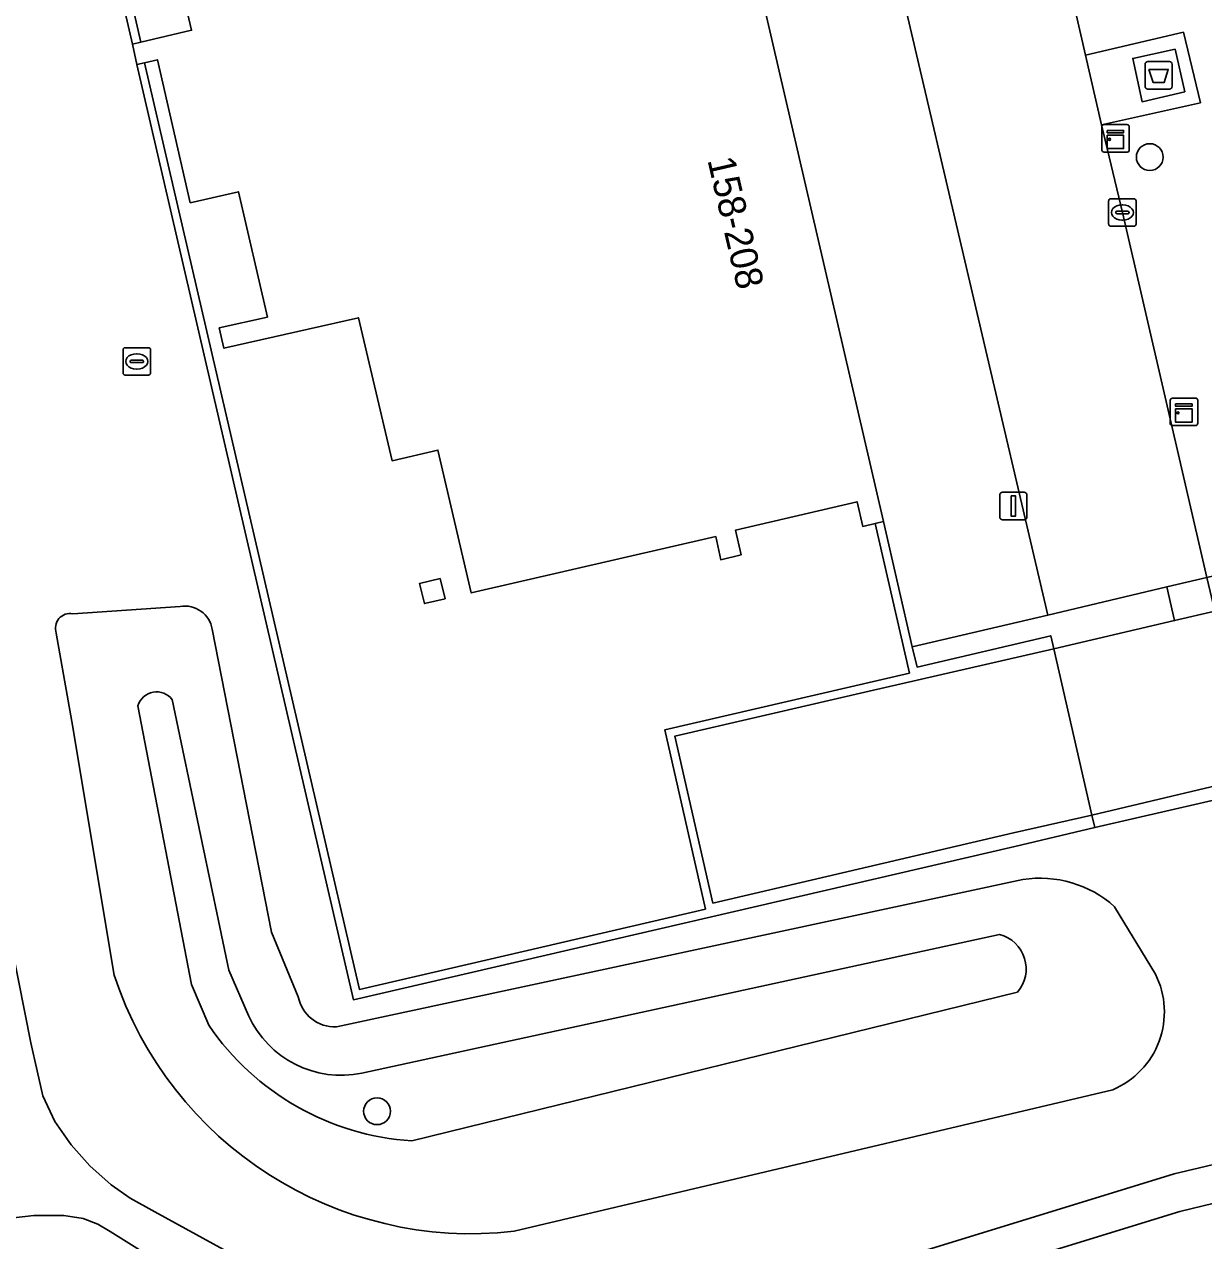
# Model space of a CAD drawing. Extents: x 156412 to 157779, y 382335 to 383768.
# Drawn here: x 156554.48 to 156597.46, y 383168.17 to 383212.5 of the extents above; entities that cross this region are included whole.
import ezdxf

# ---------------------------------------------------------------- set-up
doc = ezdxf.new("R2010")
doc.units = 0
for name, color, linetype in [('IMGEO_Afval_apart_plaats', 7, 'Continuous'), ('IMGEO_Berm_groen', 7, 'Continuous'), ('IMGEO_Boom', 7, 'Continuous'), ('IMGEO_Erf', 7, 'Continuous'), ('IMGEO_Groenvoorziening', 7, 'Continuous'), ('IMGEO_Haag', 7, 'Continuous'), ('IMGEO_Kast', 7, 'Continuous'), ('IMGEO_Kolk', 7, 'Continuous'), ('IMGEO_Lichtmast', 7, 'Continuous'), ('IMGEO_Muur', 7, 'Continuous'), ('IMGEO_Pand', 7, 'Continuous'), ('IMGEO_Pand_nummerreeks', 7, 'Continuous'), ('IMGEO_Parkeervlak_open', 7, 'Continuous'), ('IMGEO_Rijbaan_lokaal_open', 7, 'Continuous'), ('IMGEO_Rioolput', 7, 'Continuous'), ('IMGEO_Voetpad_gesloten', 7, 'Continuous'), ('IMGEO_Voetpad_halfverhard', 7, 'Continuous'), ('IMGEO_Voetpad_open', 7, 'Continuous')]:
    doc.layers.add(name, color=color, linetype=linetype)

msp = doc.modelspace()

# ---------------------------------------------------------------- linework, layer by layer
at = {"layer": 'IMGEO_Afval_apart_plaats'}
for p, q in [((156595.321, 383210.242), (156595.321, 383211.042)), ((156595.321, 383211.042), (156595.321, 383210.242)), ((156595.421, 383211.142), (156596.211, 383211.142)), ((156596.211, 383211.142), (156595.421, 383211.142)), ((156596.311, 383211.042), (156596.311, 383210.242)), ((156596.311, 383210.242), (156596.311, 383211.042)), ((156596.211, 383210.142), (156595.421, 383210.142)), ((156595.421, 383210.142), (156596.211, 383210.142))]:
    msp.add_line(p, q, dxfattribs=at)
msp.add_lwpolyline([(156595.464, 383210.856), (156596.168, 383210.856), (156596.019, 383210.386), (156595.613, 383210.386), (156595.464, 383210.856)], dxfattribs=at)
for centre, start, end in [((156595.421, 383211.042), 90, 180), ((156595.421, 383211.042), 90, 180), ((156596.211, 383211.042), 0, 90), ((156596.211, 383211.042), 360, 90), ((156595.421, 383210.242), 180, 270), ((156595.421, 383210.242), 180, 270), ((156596.211, 383210.242), 270, 0), ((156596.211, 383210.242), 270, 0)]:
    msp.add_arc(centre, 0.1, start, end, dxfattribs=at)
at = {"layer": 'IMGEO_Berm_groen'}
msp.add_lwpolyline([(156592.399, 383214.673), (156593.15, 383211.382), (156596.72, 383212.211), (156597.34, 383209.645), (156593.734, 383208.841), (156594.495, 383205.643), (156597.575, 383192.339), (156599.506, 383192.795), (156599.624, 383192.332), (156599.821, 383191.561), (156602.448, 383193.129), (156600.905, 383199.885), (156596.777, 383217.694)], dxfattribs=at)
at = {"layer": 'IMGEO_Boom'}
for centre in [(156595.494, 383207.66), (156567.331, 383172.885)]:
    msp.add_circle(centre, 0.489, dxfattribs=at)
at = {"layer": 'IMGEO_Erf'}
msp.add_lwpolyline([(156557.702, 383216.309), (156558.722, 383211.852), (156560.573, 383212.285), (156559.357, 383217.468)], dxfattribs=at)
for points in [[(156577.819, 383186.781), (156586.733, 383188.856), (156585.48, 383194.304), (156585.034, 383194.201), (156584.826, 383195.097), (156580.392, 383194.058), (156580.6, 383193.162), (156579.86, 383192.988), (156579.673, 383193.832), (156570.762, 383191.779), (156569.55, 383196.98), (156567.877, 383196.594), (156566.654, 383201.807), (156561.751, 383200.694), (156561.583, 383201.435), (156563.338, 383201.833), (156562.281, 383206.399), (156560.526, 383205.996), (156559.328, 383211.21), (156558.86, 383211.102), (156566.691, 383177.323), (156579.299, 383180.252)], [(156569.812, 383191.562), (156569.067, 383191.387), (156568.883, 383192.122), (156569.627, 383192.302)], [(156591.999, 383189.744), (156585.272, 383188.192), (156578.184, 383186.552), (156579.574, 383180.47), (156590.532, 383183.028), (156593.382, 383183.675)]]:
    msp.add_lwpolyline(points, close=True, dxfattribs=at)
at = {"layer": 'IMGEO_Groenvoorziening'}
for points in [[(156576.449, 383164.466), (156596.387, 383170.608), (156598.48, 383171.1), (156600.597, 383171.473), (156602.818, 383171.734), (156600.033, 383184.733), (156593.491, 383183.222), (156590.574, 383182.539), (156566.468, 383176.95), (156558.582, 383211.038), (156558.416, 383211.78), (156557.389, 383216.233)], [(156560.156, 383191.281), (156556.243, 383191.019)], [(156556.243, 383191.019), (156560.156, 383191.281)], [(156555.641, 383190.312), (156556.208, 383187.087), (156557.754, 383177.842)], [(156557.754, 383177.842), (156556.208, 383187.087), (156555.641, 383190.312)], [(156564.461, 383177.06), (156563.48, 383179.41), (156561.324, 383190.451)], [(156561.324, 383190.451), (156563.48, 383179.41), (156564.461, 383177.06)], [(156561.205, 383176.019), (156560.568, 383177.507), (156558.616, 383187.665)], [(156558.616, 383187.665), (156560.568, 383177.507), (156561.205, 383176.019)], [(156559.864, 383187.886), (156561.926, 383178.028), (156562.65, 383176.369)], [(156562.65, 383176.369), (156561.926, 383178.028), (156559.864, 383187.886)], [(156590.865, 383181.333), (156565.851, 383175.96)], [(156565.851, 383175.96), (156590.865, 383181.333)], [(156553.567, 383181.086), (156554.709, 383175.38), (156554.946, 383174.363), (156555.149, 383173.448), (156555.588, 383172.515), (156556.18, 383171.666), (156556.867, 383170.893), (156557.639, 383170.203), (156558.34, 383169.711), (156559.229, 383169.216), (156566.116, 383165.436)], [(156595.698, 383177.883), (156594.213, 383180.34)], [(156594.213, 383180.34), (156595.698, 383177.883)], [(156566.781, 383174.27), (156590.014, 383179.323)], [(156590.014, 383179.323), (156566.781, 383174.27)], [(156590.667, 383177.224), (156568.598, 383171.81)], [(156568.598, 383171.81), (156590.667, 383177.224)], [(156572.331, 383168.509), (156594.142, 383173.669)], [(156594.142, 383173.669), (156572.331, 383168.509)], [(156575.073, 383139.653), (156580.431, 383140.903), (156596.987, 383144.697), (156597.298, 383143.356), (156605.062, 383145.169), (156610.017, 383146.326), (156611.496, 383146.671), (156605.987, 383170.552), (156602.818, 383170.35), (156600.722, 383170.096), (156598.643, 383169.724), (156596.589, 383169.234), (156584.979, 383165.653), (156591.741, 383166.928)], [(156591.741, 383166.928), (156584.979, 383165.653), (156576.841, 383163.143), (156575.465, 383162.811), (156574.066, 383162.596), (156572.654, 383162.5), (156571.238, 383162.525), (156569.83, 383162.669), (156568.439, 383162.932), (156567.076, 383163.312), (156565.749, 383163.805), (156563.629, 383164.882), (156560.096, 383166.944), (156557.606, 383168.501), (156557.161, 383168.772), (156556.618, 383168.97), (156555.918, 383169.083), (156554.827, 383169.089), (156554.082, 383168.995)]]:
    msp.add_lwpolyline(points, dxfattribs=at)
for points in [[(156596.115, 383191.994), (156591.774, 383190.97), (156586.839, 383189.817), (156587.01, 383189.072), (156591.885, 383190.213), (156591.999, 383189.744), (156596.399, 383190.766)], [(156600.033, 383184.733), (156599.927, 383185.228), (156593.382, 383183.675), (156593.491, 383183.222)]]:
    msp.add_lwpolyline(points, close=True, dxfattribs=at)
for centre, radius, start, end in [((156556.149, 383190.49), 0.538, 79.8946, 199.2776), ((156556.149, 383190.49), 0.538, 79.8946, 199.2776), ((156560.331, 383190.29), 1.006, 9.2025, 100.001), ((156560.331, 383190.29), 1.006, 9.2025, 100.001), ((156559.296, 383187.461), 0.709, 36.7625, 163.3216), ((156559.296, 383187.461), 0.709, 36.7625, 163.3216), ((156591.482, 383177.273), 4.107, 48.3205, 98.6393), ((156591.482, 383177.273), 4.107, 48.3205, 98.6393), ((156589.703, 383178.075), 1.286, 318.5573, 76.0046), ((156589.703, 383178.075), 1.286, 318.5573, 76.0046), ((156570.773, 383182.125), 13.705, 198.212, 276.5288), ((156570.773, 383182.125), 13.705, 198.212, 276.5288), ((156592.954, 383176.502), 3.072, 292.7438, 26.7233), ((156592.954, 383176.502), 3.072, 292.7438, 26.7233), ((156565.795, 383177.317), 1.359, 190.9231, 272.3631), ((156565.795, 383177.317), 1.359, 190.9231, 272.3631), ((156566.03, 383177.906), 3.713, 204.4583, 281.6706), ((156566.03, 383177.906), 3.713, 204.4583, 281.6706), ((156569.188, 383181.444), 9.653, 214.1996, 266.4928), ((156569.188, 383181.444), 9.653, 214.1996, 266.4928)]:
    msp.add_arc(centre, radius, start, end, dxfattribs=at)
at = {"layer": 'IMGEO_Haag'}
for points in [[(156596.115, 383191.994), (156591.774, 383190.97), (156586.839, 383189.817), (156587.01, 383189.072), (156591.885, 383190.213), (156591.999, 383189.744), (156596.399, 383190.766)], [(156600.033, 383184.733), (156599.927, 383185.228), (156593.382, 383183.675), (156593.491, 383183.222)]]:
    msp.add_lwpolyline(points, close=True, dxfattribs=at)
at = {"layer": 'IMGEO_Kast'}
for p, q in [((156593.746, 383207.919), (156593.746, 383208.76)), ((156593.746, 383208.76), (156593.746, 383207.919)), ((156593.821, 383208.844), (156594.662, 383208.844)), ((156594.662, 383208.844), (156593.821, 383208.844)), ((156594.746, 383208.769), (156594.746, 383207.928)), ((156594.746, 383207.928), (156594.746, 383208.769)), ((156594.671, 383207.844), (156593.83, 383207.844)), ((156593.83, 383207.844), (156594.671, 383207.844)), ((156596.241, 383197.949), (156596.241, 383198.79)), ((156596.241, 383198.79), (156596.241, 383197.949)), ((156596.316, 383198.874), (156597.157, 383198.874)), ((156597.157, 383198.874), (156596.316, 383198.874)), ((156597.241, 383198.799), (156597.241, 383197.958)), ((156597.241, 383197.958), (156597.241, 383198.799)), ((156597.166, 383197.874), (156596.325, 383197.874)), ((156596.325, 383197.874), (156597.166, 383197.874))]:
    msp.add_line(p, q, dxfattribs=at)
for points in [[(156593.941, 383208.634), (156594.541, 383208.634), (156594.541, 383208.549), (156593.941, 383208.549), (156593.941, 383208.634)], [(156593.941, 383208.459), (156594.541, 383208.459), (156594.541, 383207.97), (156593.941, 383207.97), (156593.941, 383208.459)], [(156596.436, 383198.664), (156597.036, 383198.664), (156597.036, 383198.579), (156596.436, 383198.579), (156596.436, 383198.664)], [(156596.436, 383198.489), (156597.036, 383198.489), (156597.036, 383198), (156596.436, 383198), (156596.436, 383198.489)]]:
    msp.add_lwpolyline(points, dxfattribs=at)
for centre in [(156594.025, 383208.308), (156596.52, 383198.338)]:
    msp.add_circle(centre, 0.0377, dxfattribs=at)
for centre, start, end in [((156593.824, 383208.766), 92.4484, 184.2845), ((156593.824, 383208.766), 92.4484, 184.2845), ((156594.668, 383208.766), 2.4484, 94.2845), ((156594.668, 383208.766), 2.4484, 94.2845), ((156593.824, 383207.922), 182.4484, 274.2845), ((156593.824, 383207.922), 182.4484, 274.2845), ((156594.668, 383207.922), 272.4484, 4.2845), ((156594.668, 383207.922), 272.4484, 4.2845), ((156596.319, 383198.796), 92.4484, 184.2845), ((156596.319, 383198.796), 92.4484, 184.2845), ((156597.163, 383198.796), 2.4484, 94.2845), ((156597.163, 383198.796), 2.4484, 94.2845), ((156596.319, 383197.952), 182.4484, 274.2845), ((156596.319, 383197.952), 182.4484, 274.2845), ((156597.163, 383197.952), 272.4484, 4.2845), ((156597.163, 383197.952), 272.4484, 4.2845)]:
    msp.add_arc(centre, 0.0779, start, end, dxfattribs=at)
at = {"layer": 'IMGEO_Kolk'}
for p, q in [((156593.995, 383205.216), (156593.995, 383206.068)), ((156594.07, 383206.142), (156594.922, 383206.142)), ((156594.996, 383206.068), (156594.996, 383205.216)), ((156594.254, 383205.636), (156594.254, 383205.648)), ((156594.297, 383205.685), (156594.695, 383205.685)), ((156594.483, 383205.922), (156594.508, 383205.922)), ((156594.738, 383205.648), (156594.738, 383205.636)), ((156594.692, 383205.599), (156594.294, 383205.599)), ((156594.506, 383205.362), (156594.481, 383205.362)), ((156594.922, 383205.142), (156594.07, 383205.142))]:
    msp.add_line(p, q, dxfattribs=at)
for points in [[(156593.995, 383205.216), (156593.995, 383206.068)], [(156594.07, 383206.142), (156594.922, 383206.142)], [(156594.996, 383206.068), (156594.996, 383205.216)], [(156594.922, 383205.142), (156594.07, 383205.142)]]:
    msp.add_lwpolyline(points, dxfattribs=at)
for centre, radius, start, end in [((156594.072, 383206.066), 0.0765, 91.552, 178.448), ((156594.072, 383206.066), 0.0765, 91.552, 178.448), ((156594.92, 383206.066), 0.0765, 1.552, 88.448), ((156594.92, 383206.066), 0.0765, 1.552, 88.448), ((156594.294, 383205.645), 0.0403, 85.8775, 175.7526), ((156594.291, 383205.635), 0.0366, 178.938, 274.7102), ((156594.695, 383205.642), 0.043, 264.8664, 352.4533), ((156594.699, 383205.647), 0.0386, 1.7309, 96.639), ((156594.072, 383205.218), 0.0765, 181.552, 268.448), ((156594.072, 383205.218), 0.0765, 181.552, 268.448), ((156594.92, 383205.218), 0.0765, 271.552, 358.448), ((156594.92, 383205.218), 0.0765, 271.552, 358.448)]:
    msp.add_arc(centre, radius, start, end, dxfattribs=at)
for centre, major_axis, ratio, start_param, end_param in [((156594.482, 383205.642), (-0.387, 0.002), 0.722429, 4.712389, 7.853982), ((156594.507, 383205.642), (-0.39, 0.002), 0.717154, 1.570796, 4.712389)]:
    msp.add_ellipse(centre, major_axis=major_axis, ratio=ratio, start_param=start_param, end_param=end_param, dxfattribs=at)
at = {"layer": 'IMGEO_Lichtmast'}
for p, q in [((156590.125, 383195.444), (156590.915, 383195.444)), ((156590.915, 383195.444), (156590.125, 383195.444)), ((156590.025, 383194.544), (156590.025, 383195.344)), ((156590.025, 383195.344), (156590.025, 383194.544)), ((156591.015, 383195.344), (156591.015, 383194.544)), ((156591.015, 383194.544), (156591.015, 383195.344)), ((156590.915, 383194.444), (156590.125, 383194.444)), ((156590.125, 383194.444), (156590.915, 383194.444))]:
    msp.add_line(p, q, dxfattribs=at)
msp.add_lwpolyline([(156590.445, 383195.319), (156590.595, 383195.319), (156590.595, 383194.569), (156590.445, 383194.569), (156590.445, 383195.319)], dxfattribs=at)
for centre, start, end in [((156590.125, 383195.344), 90, 180), ((156590.125, 383195.344), 90, 180), ((156590.915, 383195.344), 0, 90), ((156590.915, 383195.344), 360, 90), ((156590.125, 383194.544), 180, 270), ((156590.125, 383194.544), 180, 270), ((156590.915, 383194.544), 270, 0), ((156590.915, 383194.544), 270, 0)]:
    msp.add_arc(centre, 0.1, start, end, dxfattribs=at)
at = {"layer": 'IMGEO_Muur'}
for points in [[(156557.389, 383216.233), (156558.416, 383211.78), (156558.722, 383211.852), (156557.702, 383216.309)], [(156566.468, 383176.95), (156590.574, 383182.539), (156593.491, 383183.222), (156593.382, 383183.675), (156590.532, 383183.028), (156579.574, 383180.47), (156578.184, 383186.552), (156585.272, 383188.192), (156591.999, 383189.744), (156591.885, 383190.213), (156587.01, 383189.072), (156586.839, 383189.817), (156585.79, 383194.376), (156585.48, 383194.304), (156586.733, 383188.856), (156577.819, 383186.781), (156579.299, 383180.252), (156566.691, 383177.323), (156558.86, 383211.102), (156558.582, 383211.038)]]:
    msp.add_lwpolyline(points, close=True, dxfattribs=at)
at = {"layer": 'IMGEO_Pand'}
msp.add_lwpolyline([(156559.357, 383217.468), (156560.573, 383212.285), (156558.722, 383211.852), (156558.416, 383211.78), (156558.582, 383211.038), (156558.86, 383211.102), (156559.328, 383211.21), (156560.526, 383205.996), (156562.281, 383206.399), (156563.338, 383201.833), (156561.583, 383201.435), (156561.751, 383200.694), (156566.654, 383201.807), (156567.877, 383196.594), (156569.55, 383196.98), (156570.762, 383191.779), (156579.673, 383193.832), (156579.86, 383192.988), (156580.6, 383193.162), (156580.392, 383194.058), (156584.826, 383195.097), (156585.034, 383194.201), (156585.48, 383194.304), (156585.79, 383194.376), (156581.487, 383212.943)], dxfattribs=at)
msp.add_lwpolyline([(156569.812, 383191.562), (156569.627, 383192.302), (156568.883, 383192.122), (156569.067, 383191.387)], close=True, dxfattribs=at)
at = {"layer": 'IMGEO_Parkeervlak_open'}
msp.add_lwpolyline([(156591.774, 383190.97), (156586.359, 383214.105), (156584.704, 383213.721), (156581.487, 383212.943), (156585.79, 383194.376), (156586.839, 383189.817)], close=True, dxfattribs=at)
at = {"layer": 'IMGEO_Rijbaan_lokaal_open'}
msp.add_lwpolyline([(156577.927, 383277.186), (156576.965, 383281.308), (156576.393, 383283.894), (156575.336, 383283.654), (156570.564, 383282.573), (156571.009, 383280.35), (156574.804, 383264.002), (156578.05, 383250), (156582.171, 383232.219), (156586.359, 383214.105), (156591.774, 383190.97), (156596.115, 383191.994), (156597.575, 383192.339), (156594.495, 383205.643), (156593.734, 383208.841), (156593.15, 383211.382), (156592.399, 383214.673)], dxfattribs=at)
msp.add_lwpolyline([(156602.448, 383193.129), (156599.821, 383191.561), (156597.861, 383191.106), (156596.399, 383190.766), (156591.999, 383189.744), (156593.382, 383183.675), (156599.927, 383185.228), (156601.192, 383185.528), (156601.331, 383185.519), (156602.553, 383185.44), (156604.228, 383185.332)], close=True, dxfattribs=at)
at = {"layer": 'IMGEO_Rioolput'}
for p, q in [((156558.075, 383199.788), (156558.075, 383200.64)), ((156558.15, 383200.714), (156559.002, 383200.714)), ((156558.563, 383200.494), (156558.588, 383200.494)), ((156559.076, 383200.64), (156559.076, 383199.788)), ((156558.334, 383200.208), (156558.334, 383200.22)), ((156558.772, 383200.171), (156558.374, 383200.171)), ((156558.377, 383200.257), (156558.775, 383200.257)), ((156558.586, 383199.934), (156558.561, 383199.934)), ((156558.818, 383200.22), (156558.818, 383200.208)), ((156559.002, 383199.714), (156558.15, 383199.714))]:
    msp.add_line(p, q, dxfattribs=at)
for points in [[(156558.075, 383199.788), (156558.075, 383200.64)], [(156558.15, 383200.714), (156559.002, 383200.714)], [(156559.076, 383200.64), (156559.076, 383199.788)], [(156559.002, 383199.714), (156558.15, 383199.714)]]:
    msp.add_lwpolyline(points, dxfattribs=at)
for centre, radius, start, end in [((156558.152, 383200.638), 0.0765, 91.552, 178.448), ((156558.152, 383200.638), 0.0765, 91.552, 178.448), ((156559, 383200.638), 0.0765, 1.552, 88.448), ((156559, 383200.638), 0.0765, 1.552, 88.448), ((156558.374, 383200.217), 0.0403, 85.8775, 175.7526), ((156558.371, 383200.207), 0.0366, 178.938, 274.7102), ((156558.775, 383200.214), 0.043, 264.8664, 352.4533), ((156558.779, 383200.219), 0.0386, 1.7309, 96.639), ((156558.152, 383199.79), 0.0765, 181.552, 268.448), ((156558.152, 383199.79), 0.0765, 181.552, 268.448), ((156559, 383199.79), 0.0765, 271.552, 358.448), ((156559, 383199.79), 0.0765, 271.552, 358.448)]:
    msp.add_arc(centre, radius, start, end, dxfattribs=at)
for centre, major_axis, ratio, start_param, end_param in [((156558.562, 383200.214), (-0.387, 0.002), 0.722429, 4.712389, 7.853982), ((156558.587, 383200.214), (-0.39, 0.002), 0.717154, 1.570796, 4.712389)]:
    msp.add_ellipse(centre, major_axis=major_axis, ratio=ratio, start_param=start_param, end_param=end_param, dxfattribs=at)
at = {"layer": 'IMGEO_Voetpad_gesloten'}
msp.add_lwpolyline([(156596.414, 383211.595), (156594.871, 383211.26), (156595.215, 383209.678), (156596.77, 383210.044)], close=True, dxfattribs=at)
at = {"layer": 'IMGEO_Voetpad_halfverhard'}
for points in [[(156566.116, 383165.436), (156559.229, 383169.216), (156558.34, 383169.711), (156557.639, 383170.203), (156556.867, 383170.893), (156556.18, 383171.666), (156555.588, 383172.515), (156555.149, 383173.448), (156554.946, 383174.363), (156554.709, 383175.38), (156553.567, 383181.086)], [(156584.979, 383165.653), (156596.589, 383169.234), (156598.643, 383169.724), (156600.722, 383170.096), (156602.818, 383170.35), (156605.987, 383170.552), (156605.66, 383171.968), (156604.457, 383171.837), (156602.818, 383171.734), (156600.597, 383171.473), (156598.48, 383171.1), (156596.387, 383170.608), (156576.449, 383164.466)], [(156554.082, 383168.995), (156554.827, 383169.089), (156555.918, 383169.083), (156556.618, 383168.97), (156557.161, 383168.772), (156557.606, 383168.501), (156560.096, 383166.944)]]:
    msp.add_lwpolyline(points, dxfattribs=at)
at = {"layer": 'IMGEO_Voetpad_open'}
for points in [[(156593.15, 383211.382), (156593.734, 383208.841), (156597.34, 383209.645), (156596.72, 383212.211)], [(156595.215, 383209.678), (156594.871, 383211.26), (156596.414, 383211.595), (156596.77, 383210.044)], [(156597.575, 383192.339), (156596.115, 383191.994), (156596.399, 383190.766), (156597.861, 383191.106)]]:
    msp.add_lwpolyline(points, close=True, dxfattribs=at)

# ---------------------------------------------------------------- texts
at = {"layer": 'IMGEO_Pand_nummerreeks'}
msp.add_text('158-208', height=1, rotation=283.0486, dxfattribs=at).set_placement((156579.368, 383207.558))

doc.saveas('drawing.dxf')
